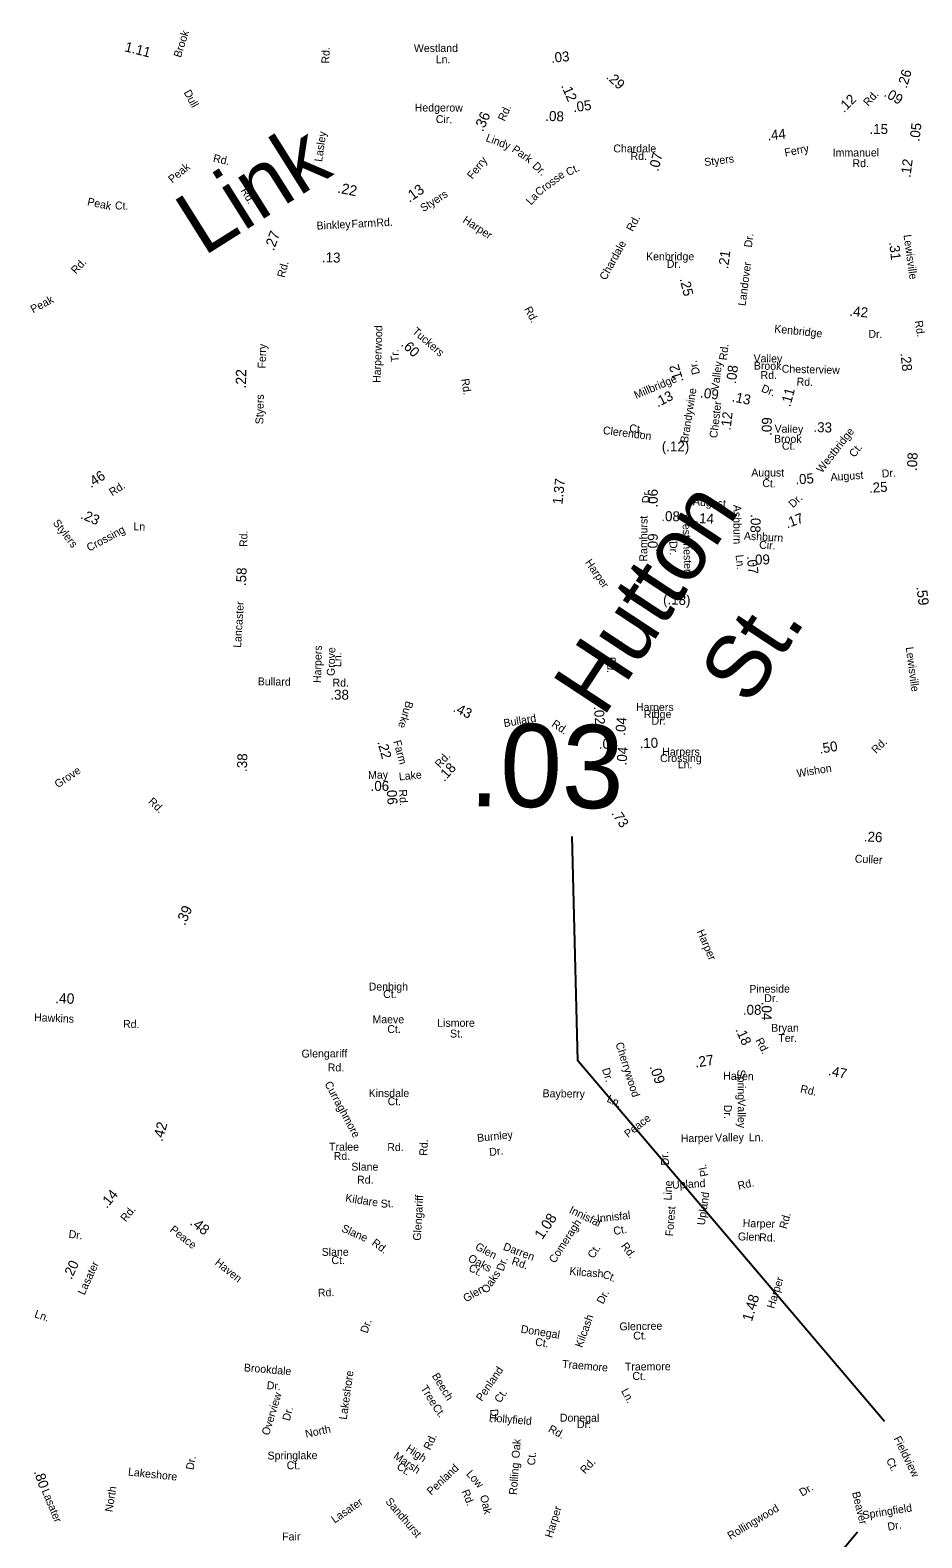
# Model space of a CAD drawing. Extents: x 1553981 to 1780076, y 812965 to 996873.
# Drawn here: x 1626796 to 1628136, y 845055 to 847322 of the extents above; entities that cross this region are included whole.
import ezdxf

# ---------------------------------------------------------------- set-up
doc = ezdxf.new("R2010")
doc.units = 0
for name, color, linetype in [('Exist Road Non-System Type 51 Label', 7, 'Continuous'), ('Exist Road Primary NC Service Mileage Hundredths English Label', 7, 'Continuous'), ('Exist Road Secondary Mileage Hundredths English Label', 7, 'Continuous'), ('Map Preparation Border Antique Large Shape', 7, 'Continuous')]:
    doc.layers.add(name, color=color, linetype=linetype)

msp = doc.modelspace()

# ---------------------------------------------------------------- linework, layer by layer
at = {"layer": 'Exist Road Primary NC Service Mileage Hundredths English Label'}
msp.add_line((1628039.5, 845063.5), (1627681, 844632.4), dxfattribs=at)
msp.add_lwpolyline([(1628080.1, 845229.9), (1627619.1, 845772), (1627610.6, 846109.2)], dxfattribs=at)

# ---------------------------------------------------------------- texts
at = {"layer": 'Exist Road Non-System Type 51 Label'}
for s, height, rotation, p in [('Brook', 11.88, 72.4765, (1627022.1, 847279.8)), ('Westland', 11.88, 0.2175, (1627372.6, 847288.9)), ('Ln.', 11.87, 359.8107, (1627405.4, 847272.1)), ('Hedgerow', 11.88, 359.8554, (1627373.8, 847199.6)), ('Cir.', 11.88, 359.278, (1627405.5, 847182.3)), ('Link', 95, 32.1943, (1627056.2, 846981.2)), ('Lindy', 11.88, 339.1534, (1627479.7, 847155.4)), ('Park', 11.87, 324.7995, (1627518.9, 847140.2)), ('Rd.', 11.88, 348.327, (1627069.9, 847124)), ('Peak', 11.88, 40.0575, (1627009.2, 847091.2)), ('Dr.', 11.88, 316.84, (1627549.7, 847116.4)), ('Crosse', 11.88, 37.0455, (1627560.4, 847071.9)), ('Ct.', 11.88, 25.7042, (1627604.7, 847102.2)), ('Peak', 11.88, 348.318, (1626880.7, 847058.7)), ('Ct.', 11.88, 358.0117, (1626922.9, 847052.5)), ('La', 11.88, 46.7578, (1627548.5, 847058.1)), ('Binkley', 11.88, 2.9337, (1627226.5, 847021.9)), ('Farm', 11.88, 2.9337, (1627279, 847024.6)), ('Rd.', 11.88, 2.9337, (1627316.4, 847026.5)), ('Rd.', 11.88, 61.1518, (1627701.5, 847018.2)), ('Chardale', 11.88, 61.1518, (1627661.2, 846944.9)), ('Rd.', 11.88, 47.2645, (1626864.4, 846954.3)), ('Peak', 11.88, 27.7932, (1626799.9, 846896.1)), ('Harperwood', 11.88, 88.0711, (1627322.5, 846791.3)), ('Tr.', 11.88, 92.1869, (1627350, 846822.8)), ('Chesterview', 11.875, 358.6984, (1627925.6, 846806.9)), ('Rd.', 11.87, 358.6984, (1627948, 846787.5)), ('Clerendon', 11.88, 352.7806, (1627656.3, 846714.7)), ('Ct.', 11.88, 352.7806, (1627695.9, 846718)), ('Westbridge', 11.88, 52.0209, (1627986.1, 846655.1)), ('Ct.', 11.88, 52.0209, (1628035.2, 846678.5)), ('Hutton', 95, 56.6077, (1627657.3, 846287.1)), ('St.', 95, 56.6077, (1627877.3, 846304.2)), ('Harpers', 11.88, 88.7562, (1627233, 846340.1)), ('Grove', 11.88, 88.7562, (1627253.5, 846350.6)), ('Ln.', 11.88, 88.7562, (1627263.2, 846364.1)), ('Glengariff', 11.88, 0.2816, (1627203.7, 845777)), ('Rd.', 11.87, 359.8659, (1627243, 845756.2)), ('Spring', 11.87, 270.4666, (1627859.1, 845758.8)), ('Curraghmore', 11.875, 298.2864, (1627237.8, 845737.5)), ('Kinsdale', 11.88, 0.008, (1627304.6, 845717.5)), ('Bayberry', 11.88, 359.4436, (1627566.1, 845717.3)), ('Ln.', 11.88, 334.3601, (1627661.7, 845711.1)), ('Ct.', 11.87, 359.7227, (1627333.1, 845705.3)), ('Dr.', 11.87, 270.4666, (1627838.8, 845706)), ('Valley', 11.87, 270.4666, (1627859.5, 845714.1)), ('Rd.', 11.87, 87.2467, (1627392.5, 845629)), ('Burnley', 11.87, 6.0807, (1627468.3, 845650)), ('Harper', 11.88, 0.9599, (1627774, 845649.6)), ('Valley', 11.88, 0.9599, (1627825.6, 845650.5)), ('Ln.', 11.88, 0.1767, (1627876.2, 845651.1)), ('Dr.', 11.87, 6.0807, (1627486.5, 845628.9)), ('Dr.', 11.88, 94.3868, (1627756.4, 845615.2)), ('Pl.', 11.88, 101.8697, (1627815.5, 845599.2)), ('Line', 11.88, 87.5056, (1627759.9, 845561.9)), ('Upland', 11.87, 3.051, (1627761.1, 845579.6)), ('Rd.', 11.88, 12.3644, (1627860.9, 845578.2)), ('Kildare', 11.88, 351.3519, (1627268.9, 845560.4)), ('St.', 11.87, 2.2035, (1627322.9, 845551.2)), ('Glengariff', 11.87, 86.8159, (1627383, 845501.3)), ('Upland', 11.88, 82.2473, (1627810, 845524.2)), ('Innisfal', 11.88, 334.4815, (1627605, 845543.8)), ('Innisfal', 11.88, 5.9042, (1627648.5, 845529.1)), ('Forest', 11.88, 85.3239, (1627762.3, 845507.9)), ('Slane', 11.88, 336.1726, (1627262.7, 845515.8)), ('Comeragh', 11.87, 56.9945, (1627584.6, 845466.8)), ('Ct.', 11.87, 9.9066, (1627673.6, 845510)), ('Harper', 11.88, 358.6016, (1627866.9, 845522.2)), ('Rd.', 11.88, 323.878, (1627308.1, 845496)), ('Glen', 11.88, 331.8055, (1627463.6, 845489.2)), ('Darren', 11.88, 339.3699, (1627505.8, 845488.2)), ('Ct.', 11.87, 56.9945, (1627642.7, 845473.9)), ('Rd.', 11.88, 307.5494, (1627683.3, 845493.4)), ('Glen', 11.88, 358.6016, (1627859.7, 845502.1)), ('Rd.', 11.88, 358.6016, (1627891.6, 845500.8)), ('Oaks', 11.88, 331.8055, (1627452.9, 845471.6)), ('Dr.', 11.88, 70.7764, (1627507.2, 845454.8)), ('Rd.', 11.88, 341.2881, (1627518.6, 845466.3)), ('Ct.', 11.88, 331.8055, (1627453.8, 845457.1)), ('Oaks', 11.88, 55.4693, (1627482.6, 845421.4)), ('Kilcash', 11.88, 355.0547, (1627606.1, 845450.2)), ('Ct.', 11.87, 337.4781, (1627655.2, 845446.7)), ('Glen', 11.87, 30.0859, (1627450.9, 845408.6)), ('Dr.', 11.88, 62.6871, (1627657.2, 845405.3)), ('Dr.', 11.87, 71.3005, (1627302.6, 845361.4)), ('Kilcash', 11.88, 70.1996, (1627625.6, 845339.9)), ('Glencree', 11.88, 0.8433, (1627681.7, 845366.7)), ('Donegal', 11.88, 351.1296, (1627532.7, 845363.3)), ('Ct.', 11.88, 0.7121, (1627702.5, 845352.8)), ('Ct.', 11.88, 351.1296, (1627554.3, 845344)), ('Brookdale', 11.87, 355.2562, (1627116.6, 845305.2)), ('Penland', 11.88, 55.5966, (1627474.8, 845259.1)), ('Traemore', 11.88, 355.1788, (1627595.2, 845310.5)), ('Traemore', 11.88, 0.3944, (1627689.9, 845306.3)), ('Dr.', 11.87, 355.2562, (1627150.9, 845278.5)), ('Lakeshore', 11.88, 81.8687, (1627271.5, 845231.9)), ('Beech', 11.88, 301.3589, (1627399.2, 845298.4)), ('Ct.', 11.87, 358.749, (1627701, 845292.4)), ('Overview', 11.88, 73.029, (1627154.7, 845208)), ('Tree', 11.88, 301.3589, (1627382.2, 845279.8)), ('Ct.', 11.88, 55.5966, (1627502.3, 845256.6)), ('Ln.', 11.87, 298.2549, (1627683.8, 845275.6)), ('Dr.', 11.88, 75.7052, (1627185.8, 845229.8)), ('Ct.', 11.88, 305.3738, (1627399.7, 845250.9)), ('Dr.', 11.88, 273.0629, (1627487.5, 845248.2)), ('North', 11.88, 12.5676, (1627210.5, 845204.9)), ('Hollyfield', 11.88, 355.1141, (1627485.1, 845229.8)), ('Rd.', 11.88, 331.9868, (1627573.6, 845214.9)), ('Donegal', 11.88, 359.5857, (1627592.1, 845229.5)), ('Dr.', 11.88, 359.9748, (1627617.8, 845219.7)), ('Rd.', 11.88, 65.3635, (1627397.2, 845185.8)), ('Oak', 11.88, 85.8448, (1627531.3, 845174)), ('Fieldview', 11.88, 295.9917, (1628093.7, 845204.2)), ('Dr.', 11.87, 79.6859, (1627041.1, 845156.2)), ('Springlake', 11.87, 0.478, (1627152.6, 845172.5)), ('Marsh', 11.88, 325.8002, (1627340.8, 845175.1)), ('High', 11.88, 325.8002, (1627359.6, 845186.3)), ('Ct.', 11.88, 85.8448, (1627554.8, 845163.4)), ('Ct.', 11.88, 298.1748, (1628082.2, 845171.4)), ('Lakeshore', 11.88, 353.9567, (1626942.3, 845148.5)), ('Ct.', 11.88, 0.0185, (1627181.3, 845157.9)), ('Ct.', 11.88, 325.8002, (1627345.6, 845159.4)), ('Penland', 11.88, 43.5915, (1627398.8, 845118.1)), ('Low', 11.88, 311.5308, (1627450.5, 845150.3)), ('Rolling', 11.88, 85.8448, (1627527.3, 845119)), ('North', 11.88, 81.0844, (1626919.3, 845093)), ('Dr.', 11.88, 30.8468, (1627956.5, 845116.6)), ('Lasater', 11.88, 34.4417, (1627253.3, 845076.1)), ('Sandhurst', 11.87, 310.5575, (1627329.1, 845108.9)), ('Rd.', 11.88, 291.7497, (1627444.1, 845124.7)), ('Oak', 11.88, 283.1927, (1627471.9, 845117.8)), ('Beaver', 11.88, 283.622, (1628031.4, 845122.8)), ('Springfield', 11.875, 9.0801, (1628048.2, 845082.8)), ('Rollingwood', 11.875, 30.8783, (1627848.5, 845051.6)), ('Dr.', 11.88, 9.0801, (1628085.7, 845065.5))]:
    msp.add_text(s, height=height, rotation=rotation, dxfattribs=at).set_placement(p)
for s, p in [('Denbigh', (1627304.6, 845877.8)), ('Ct.', (1627326.4, 845866.6)), ('Maeve', (1627310.3, 845828.5)), ('Lismore', (1627407.7, 845823.2)), ('Ct.', (1627332.6, 845813.9)), ('St.', (1627426.9, 845807.1)), ('Tralee', (1627245, 845636.9)), ('Rd.', (1627252, 845623)), ('Rd.', (1627332.6, 845636.4)), ('Slane', (1627278.5, 845606.9)), ('Rd.', (1627287.1, 845587.4)), ('Slane', (1627233.9, 845478.8)), ('Ct.', (1627248.6, 845466.4)), ('Fair', (1627174.5, 845050.9))]:
    msp.add_text(s, height=11.88, dxfattribs=at).set_placement(p)
at = {"layer": 'Exist Road Primary NC Service Mileage Hundredths English Label'}
msp.add_text('.03', height=125, rotation=359.0234, dxfattribs=at).set_placement((1627454.9, 846155.2))
at = {"layer": 'Exist Road Secondary Mileage Hundredths English Label'}
for s, height, rotation, p in [('1.11', 15, 345.7431, (1626936.8, 847290.3)), ('.03', 15, 5.6367, (1627579.4, 847272.7)), ('.26', 15, 73.7691, (1628113.6, 847233.5)), ('.12', 15, 293.6413, (1627593.6, 847238.4)), ('.29', 15, 317.8867, (1627660.7, 847250.2)), ('.05', 15, 7.5898, (1627612.7, 847198.5)), ('.12', 15, 44.7965, (1628019.3, 847196.9)), ('.09', 15, 329.9223, (1628078.3, 847223.3)), ('.36', 15.62, 66.5799, (1627476.5, 847168.3)), ('.08', 15, 357.8806, (1627570, 847185.6)), ('.44', 15, 6.0221, (1627904.8, 847156)), ('.15', 15, 359.1837, (1628057.6, 847166)), ('.05', 15, 82.9161, (1628132.6, 847153.9)), ('.07', 15, 75.5587, (1627739.9, 847108.7)), ('.12', 15, 82.6595, (1628119.2, 847099.6)), ('.22', 15.62, 348.9187, (1627256.9, 847077.7)), ('.13', 15.62, 35.1124, (1627365.9, 847062.1)), ('.27', 15.62, 70.0604, (1627161.8, 846989.2)), ('.21', 15, 82.6011, (1627845, 846962.2)), ('.31', 15, 276.2664, (1628087.2, 847003.2)), ('.13', 15, 358.7873, (1627234.2, 846972.9)), ('.25', 15, 283.065, (1627772.3, 846947.8)), ('.42', 15, 353.884, (1628027, 846892.6)), ('.60', 15, 316.186, (1627352.2, 846848.3)), ('.28', 15, 276.2109, (1628104.2, 846836)), ('.22', 15.62, 89.3476, (1627120.2, 846783)), ('.12', 15, 107.0968, (1627778.3, 846794.1)), ('.08', 15, 82.7895, (1627856.7, 846789.5)), ('.13', 15, 27.1325, (1627739.2, 846754.5)), ('.09', 15, 353.1997, (1627802.4, 846769.6)), ('.13', 15, 348.2157, (1627850, 846763.9)), ('.11', 15, 74.8302, (1627938.4, 846754.7)), ('.12', 15, 83.2372, (1627848.7, 846719.6)), ('.09', 15, 89.0923, (1627910.5, 846711.8)), ('.33', 15, 358.0711, (1627973.2, 846717.7)), ('(.12)', 15, 0.0137, (1627745.4, 846688.5)), ('.08', 15, 87.2879, (1628128.9, 846658.8)), ('.46', 15, 33.1769, (1626886.8, 846633)), ('.05', 15, 3.7843, (1627946.7, 846638.8)), ('1.37', 15, 83.7887, (1627595.8, 846608)), ('.06', 15, 89.5439, (1627739.2, 846604)), ('.25', 15, 3.7843, (1628057.4, 846626.1)), ('.23', 15, 336.7819, (1626870.3, 846588.1)), ('.08', 15, 359.1018, (1627744.6, 846583.7)), ('.14', 15, 356.7295, (1627795.6, 846581)), ('.08', 15, 268.7822, (1627879.2, 846594.1)), ('.17', 15, 20.3678, (1627933.9, 846572.6)), ('.09', 15, 89.544, (1627739.1, 846537.1)), ('.58', 15, 87.3883, (1627119.9, 846485.7)), ('.07', 15, 275.6932, (1627873.2, 846530.7)), ('.09', 15, 0.8154, (1627880.1, 846518.2)), ('(.18)', 15, 357.8408, (1627747.1, 846458.8)), ('.59', 15.62, 277.4119, (1628128.1, 846484.7)), ('.38', 15, 359.4008, (1627246.9, 846315.3)), ('.43', 15, 334.4756, (1627430.3, 846298.1)), ('.02', 15, 274.6225, (1627643.1, 846304.7)), ('.04', 15, 85.1325, (1627690.2, 846260.5)), ('.22', 15, 285.5097, (1627317.5, 846251.6)), ('.09', 15, 0.3495, (1627650.7, 846241.3)), ('.04', 15, 85.1324, (1627692.1, 846215.8)), ('.10', 15, 2.1494, (1627712.2, 846242)), ('.50', 15, 9.2698, (1627983.1, 846233.8)), ('.38', 15, 88.1821, (1627121.4, 846206.3)), ('.18', 15, 47.7545, (1627418.3, 846191.2)), ('.06', 15, 359.9405, (1627307.5, 846178)), ('.06', 15, 273.6481, (1627331.4, 846184.5)), ('.73', 15, 303.2455, (1627669, 846144.3)), ('.26', 15, 356.9385, (1628048.9, 846102.1)), ('.39', 15.62, 66.2716, (1627028.3, 845974.6)), ('.40', 15.62, 358.2867, (1626832.8, 845858.6)), ('.08', 15, 359.6933, (1627867.3, 845841.4)), ('.04', 15, 270.5401, (1627895.5, 845860.8)), ('.18', 15, 294.4601, (1627855.7, 845819.1)), ('.27', 15.62, 8.3732, (1627796, 845761.9)), ('.09', 15.62, 288.6413, (1627726.8, 845763.3)), ('.47', 15, 348.1307, (1627994.7, 845750.6)), ('.42', 15.62, 74.3687, (1626994.3, 845649.7)), ('.14', 15, 50.3457, (1626910.8, 845549.2)), ('1.08', 15.62, 56.1718, (1627565.7, 845502.3)), ('.48', 15.62, 321.8687, (1627034.7, 845526.7)), ('.20', 15, 65.207, (1626857.6, 845442.2)), ('1.48', 15.62, 73.9636, (1627880.9, 845379.1)), ('.80', 15, 288.4206, (1626801, 845154.2))]:
    msp.add_text(s, height=height, rotation=rotation, dxfattribs=at).set_placement(p)
at = {"layer": 'Map Preparation Border Antique Large Shape'}
for s, height, rotation, p in [('Rd.', 11.88, 88.6252, (1627245.4, 847271.5)), ('Dull', 11.88, 298.073, (1627026.1, 847228.3)), ('Rd.', 11.88, 47.6877, (1628055.8, 847206.7)), ('Rd.', 11.88, 65.0541, (1627509, 847184)), ('Lasley', 11.87, 81.9349, (1627234.5, 847123.4)), ('Ferry', 11.88, 11.5007, (1627931.1, 847131.7)), ('Ferry', 11.88, 51.4199, (1627460.6, 847096.9)), ('Styers', 11.88, 7.2271, (1627809.9, 847117.5)), ('Immanuel', 11.88, 0.1407, (1628002.4, 847131.8)), ('Rd.', 11.88, 359.9571, (1628032.2, 847115.9)), ('Rd.', 11.87, 300.3438, (1627111.7, 847080.7)), ('Styers', 11.88, 32.5901, (1627386.8, 847048.1)), ('Harper', 11.88, 326.7949, (1627444.9, 847033.7)), ('Dr.', 11.88, 82.6011, (1627880.7, 846994.6)), ('Lewisville', 11.88, 277.9116, (1628108.8, 847013.8)), ('Kenbridge', 11.88, 0.1228, (1627721.7, 846975.7)), ('Rd.', 11.88, 74.6796, (1627178, 846949)), ('Dr.', 11.87, 0.0049, (1627752.9, 846964.5)), ('Landover', 11.88, 82.6011, (1627871.3, 846906.7)), ('Rd.', 11.88, 297.927, (1627538.2, 846902.6)), ('Tuckers', 11.88, 318.7496, (1627369.2, 846867.4)), ('Kenbridge', 11.88, 353.9828, (1627914.1, 846867.4)), ('Rd.', 11.87, 279.1676, (1628125.7, 846884.4)), ('Dr.', 11.88, 359.174, (1628056, 846859.3)), ('Ferry', 11.88, 88.0831, (1627149.5, 846813)), ('Rd.', 11.87, 83.2372, (1627843.1, 846825)), ('Valley', 11.87, 359.604, (1627883.3, 846822.5)), ('Dr.', 11.88, 104.9879, (1627802.9, 846805.7)), ('Valley', 11.88, 82.7895, (1627830.9, 846780.1)), ('Brook', 11.88, 359.0884, (1627883.7, 846811.5)), ('Rd.', 11.88, 0.3415, (1627894, 846797.3)), ('Rd.', 11.88, 278.861, (1627443.7, 846797.1)), ('Millbridge', 11.88, 22.9718, (1627706.7, 846767)), ('Dr.', 11.87, 336.9482, (1627893.9, 846778.9)), ('Styers', 11.87, 88.8514, (1627146.1, 846729.2)), ('Brandywine', 11.88, 81.0104, (1627784.6, 846700.7)), ('Chester', 11.87, 83.2372, (1627828.6, 846708)), ('Valley', 11.87, 359.0923, (1627914.8, 846716.8)), ('Brook', 11.87, 359.6896, (1627914.1, 846701.5)), ('Ct.', 11.88, 359.8457, (1627926, 846691)), ('August', 11.88, 359.9646, (1627879.9, 846650.7)), ('August', 11.87, 3.7843, (1627999.5, 846644)), ('Dr.', 11.87, 3.7843, (1628076.5, 846649.1)), ('Rd.', 11.88, 32.9032, (1626919, 846620.8)), ('Dr.', 11.88, 89.544, (1627727.6, 846610.6)), ('Ct.', 11.87, 357.2964, (1627896.3, 846635.1)), ('August', 11.88, 355.6159, (1627792, 846607.6)), ('Ashburn', 11.88, 270.1527, (1627853, 846608.1)), ('Dr.', 11.87, 42.8457, (1627942.7, 846602.8)), ('Stylers ', 11.88, 307.8512, (1626829, 846580.7)), ('Ln', 11.88, 358.1508, (1626950.7, 846569.9)), ('Ramhurst', 11.88, 89.544, (1627723.4, 846522.7)), ('Westchester', 11.875, 271.9589, (1627776.1, 846594.3)), ('Crossing', 11.88, 28.1296, (1626884.3, 846537.5)), ('Rd.', 11.88, 89.8532, (1627122.2, 846544.7)), ('Ashburn', 11.87, 356.5782, (1627868.6, 846555.9)), ('Dr.', 11.87, 271.9589, (1627756.8, 846553.5)), ('Cir.', 11.87, 356.5782, (1627891.5, 846542.3)), ('Harper', 11.88, 304.8405, (1627629.4, 846521.4)), ('Ln.', 11.88, 275.6932, (1627856.3, 846532.6)), ('Lancaster', 11.87, 86.3654, (1627112.6, 846392.9)), ('Rd.', 11.88, 266.4437, (1627664.4, 846380)), ('Lewisville', 11.87, 277.4723, (1628112.2, 846393.8)), ('Bullard', 11.88, 359.4008, (1627137.8, 846336.7)), ('Rd.', 11.88, 359.4008, (1627250.1, 846334.9)), ('Burke', 11.88, 252.7598, (1627360.9, 846314)), ('Bullard', 11.88, 9.6425, (1627508.5, 846273.8)), ('Rd.', 11.87, 326.2244, (1627578.7, 846276)), ('Farm', 11.88, 285.5097, (1627341.4, 846252.4)), ('Rd.', 11.88, 44.1267, (1628067.5, 846233.2)), ('Rd.', 11.88, 47.7545, (1627411.7, 846211.6)), ('Grove', 11.88, 34.2534, (1626837.2, 846181.7)), ('May', 11.88, 2.0475, (1627303.9, 846195.7)), ('Lake', 11.87, 5.1996, (1627350.5, 846193.6)), ('Wishon', 11.87, 9.2698, (1627949.2, 846198.3)), ('Rd.', 11.87, 273.6481, (1627350.1, 846179.8)), ('Rd.', 11.88, 315.7499, (1626972.2, 846160.9)), ('Culler', 11.88, 356.9385, (1628035.4, 846070.3)), ('Harper', 11.88, 293.29, (1627797.7, 845966.6)), ('Pineside', 11.88, 0.5186, (1627877.1, 845874.2)), ('Dr.', 11.87, 0.0595, (1627899.4, 845860.3)), ('Hawkins', 11.88, 357.5105, (1626801.3, 845831.8)), ('Rd.', 11.87, 358.4267, (1626935.1, 845821.8)), ('Bryan', 11.88, 359.824, (1627909.9, 845815.8)), ('Ter.', 11.88, 359.9786, (1627920.6, 845800.4)), ('Cherrywood', 11.88, 287.6208, (1627675.6, 845797.9)), ('Rd.', 11.88, 297.3847, (1627886, 845803)), ('Dr.', 11.88, 287.6208, (1627655.2, 845759.4)), ('Haven', 11.87, 358.5494, (1627837.6, 845743.9)), ('Rd.', 11.88, 348.0731, (1627952.8, 845724.6)), ('Peace', 11.88, 38.2582, (1627694.7, 845655.8)), ('Rd.', 11.88, 50.3457, (1626939.3, 845529)), ('Rd.', 11.88, 74.9007, (1627933.1, 845518.4)), ('Dr.', 11.88, 353.3362, (1626852.9, 845506)), ('Peace', 11.88, 321.6627, (1627004.6, 845516.3)), ('Lasater', 11.88, 65.207, (1626877.1, 845419)), ('Haven', 11.88, 321.0879, (1627072.3, 845466.8)), ('Harper', 11.88, 72.5453, (1627914.2, 845398.5)), ('Rd.', 11.87, 2.9545, (1627228.5, 845417.2)), ('Ln.', 11.88, 340.9213, (1626801, 845386.8)), ('Rd.', 11.88, 47.3469, (1627630, 845150)), ('Lasater', 11.88, 292.2986, (1626812.7, 845125.6)), ('Harper', 11.88, 72.5453, (1627580.4, 845053.8))]:
    msp.add_text(s, height=height, rotation=rotation, dxfattribs=at).set_placement(p)
for s, p in [('Chardale', (1627672.5, 847138.1)), ('Rd.', (1627698.3, 847126.7)), ('Harpers', (1627706.6, 846298.1)), ('Ridge', (1627718.3, 846287.5)), ('Dr.', (1627730, 846277.5)), ('Harpers', (1627746, 846231)), ('Crossing', (1627742.7, 846221.3)), ('Ln.', (1627769.3, 846211.9))]:
    msp.add_text(s, height=11.88, dxfattribs=at).set_placement(p)

doc.saveas('drawing.dxf')
